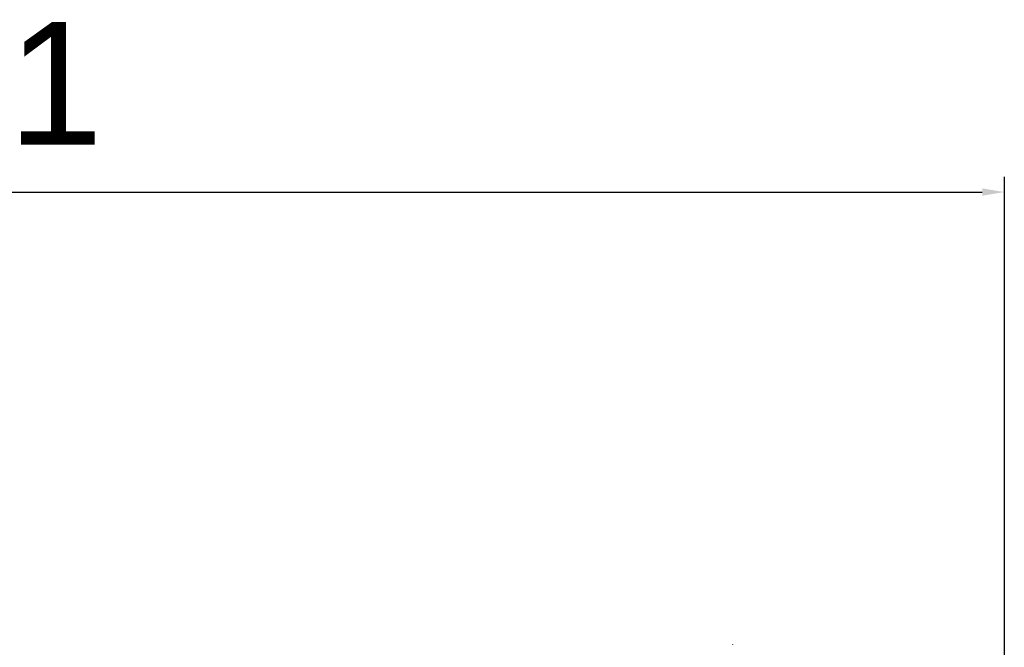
# Model space of a CAD drawing. Header units: millimetres. Extents: x 1117 to 38156, y -1945 to 7303.
# Tile 320 of 656: x 11432 to 11592, y 1041 to 1143. Entities that reach past the tile are written whole.
import ezdxf

# ---------------------------------------------------------------- set-up
doc = ezdxf.new("R2010")
doc.units = ezdxf.units.MM
doc.styles.get("Standard").update_dxf_attribs({"font": 'arial.ttf'})
doc.dimstyles.new('DIMSTYLE_1', dxfattribs={"dimtxt": 4.2, "dimasz": 3.6, "dimexe": 2.5, "dimexo": 0, "dimgap": 1.05, "dimtad": 1, "dimdsep": 46, "dimtxsty": 'Standard', "dimblk": '_FILLED', "dimblk1": '_FILLED', "dimblk2": '_FILLED', "dimcen": 0.09, "dimazin": 2, "dimtp": 0.01, "dimtm": 0.01, "dimtfac": 1, "dimtofl": 0, "dimtmove": 0, "dimatfit": 3, "dimldrblk": '_FILLED', "dimfxl": 0, "dimtolj": 1, "dimarcsym": 0})

# ---------------------------------------------------------------- blocks, each defined once
blk = doc.blocks.new('_FILLED')
at = {"color": 0, "linetype": 'ByBlock'}
blk.add_solid([(0, 0), (-1, 0.167), (-1, -0.167)], dxfattribs=at)
blk = doc.blocks.new('*D65')
at = {"color": 0, "linetype": 'Continuous', "lineweight": -2}
for p, q in [((11268.47, 1054.71), (11268.47, 1117.82)), ((11592.38, 916.75), (11592.38, 1117.82)), ((11272.07, 1115.32), (11588.78, 1115.32))]:
    blk.add_line(p, q, dxfattribs=at)
at = {"layer": 'Defpoints', "color": 0, "linetype": 'Continuous'}
for p in [(11592.38, 1115.32), (11268.47, 1054.71), (11592.38, 916.75)]:
    blk.add_point(p, dxfattribs=at)
at = {"color": 0, "linetype": 'Continuous', "lineweight": -2, "xscale": 3.6, "yscale": 3.6, "zscale": 3.6, "rotation": 180}
blk.add_blockref('_FILLED', (11268.47, 1115.32), dxfattribs=at)
at = {"color": 0, "linetype": 'Continuous', "lineweight": -2, "xscale": 3.6, "yscale": 3.6, "zscale": 3.6}
blk.add_blockref('_FILLED', (11592.38, 1115.32), dxfattribs=at)
at = {"color": 0, "linetype": 'Continuous', "insert": (11402.8, 1143.04), "char_height": 20, "width": 16.8, "attachment_point": 2, "line_spacing_factor": 0.9}
blk.add_mtext('\\A1;323.91', dxfattribs=at)

msp = doc.modelspace()

# ---------------------------------------------------------------- linework, layer by layer
at = {"color": 7, "linetype": 'Continuous'}
msp.add_line((11548.066, 1041.7), (11548.066, 1041.624), dxfattribs=at)

# ---------------------------------------------------------------- dimensions: what is measured, and where the dimension line sits
at = {"linetype": 'Continuous'}
dim = msp.add_linear_dim(base=(11592.375, 1115.321), p1=(11268.466, 1054.713), p2=(11592.375, 916.748), dimstyle='DIMSTYLE_1', override={"dimtxt": 20}, dxfattribs=at)
dim.commit()
dim.dimension.update_dxf_attribs({"geometry": '*D65', "text_midpoint": (11402.802, 1115.321), "dimtype": 160})

doc.saveas('drawing.dxf')
